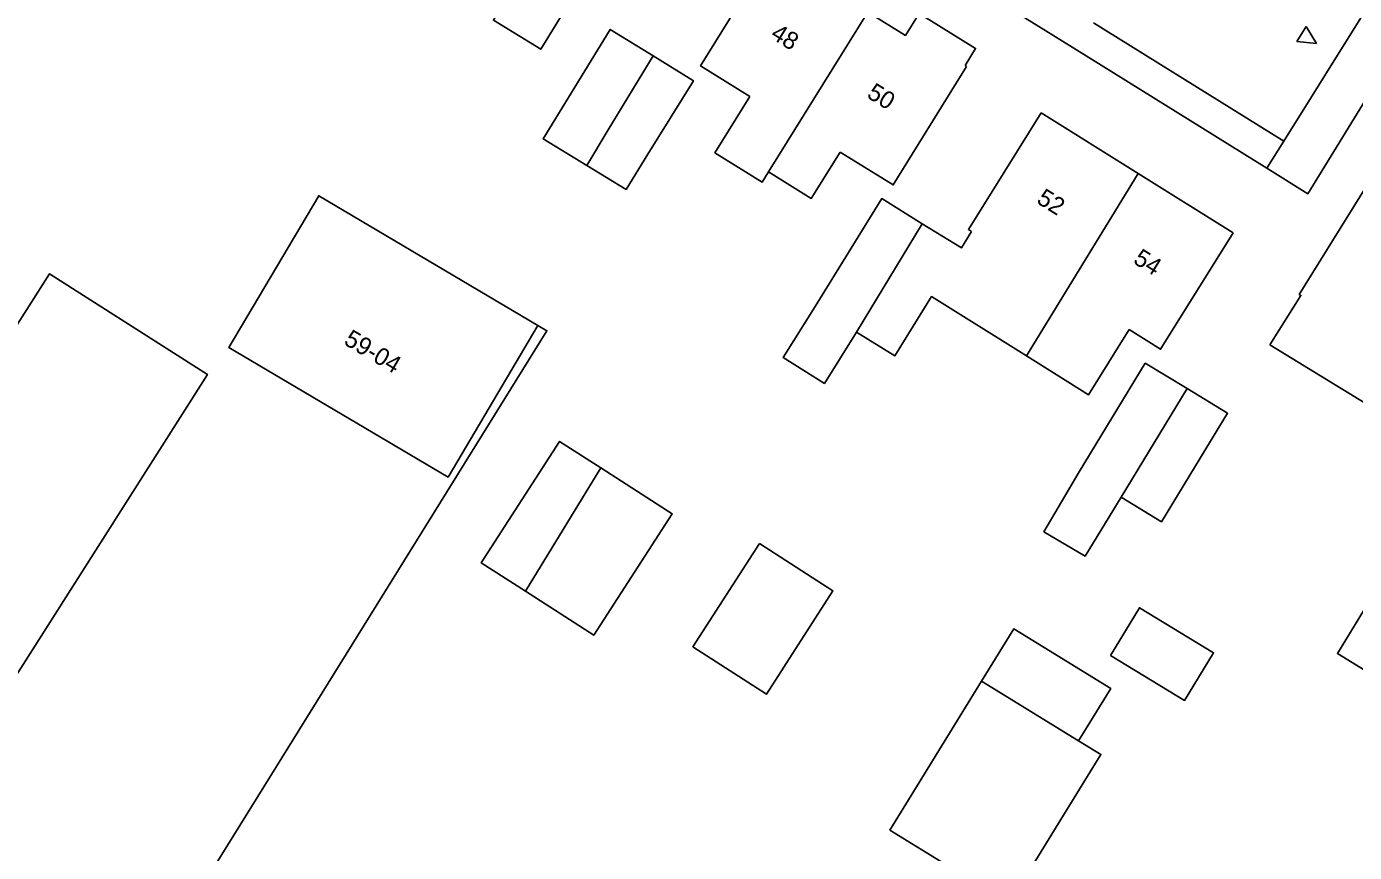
# Model space of a CAD drawing. Extents: x 136000 to 141014, y 402000 to 403500.
# Drawn here: x 138257.4 to 138333.2, y 402476.6 to 402523.7 of the extents above; entities that cross this region are included whole.
import ezdxf

# ---------------------------------------------------------------- set-up
doc = ezdxf.new("R2010")
doc.units = 0
for name, color, linetype in [('gg-afsc-muur', 7, 'Continuous'), ('gg-anno-huisnummerreeks BGT', 7, 'Continuous'), ('gg-bbg-gedigitaliseerde bebouwing', 7, 'Continuous'), ('gg-bbg-gedigitaliseerde bijgebouw', 7, 'Continuous'), ('gg-bbg-hoofdgebouw', 7, 'Continuous'), ('gg-bbg-luifel en loopbrug', 7, 'Continuous'), ('gg-bbg-tussenscheiding', 7, 'Continuous'), ('gg-knt-verharding', 7, 'Continuous'), ('gt-grn-weggrens', 7, 'Continuous'), ('gt-symb-waterafsluiter', 7, 'Continuous')]:
    doc.layers.add(name, color=color, linetype=linetype)

# ---------------------------------------------------------------- blocks, each defined once
blk = doc.blocks.new('gt0-WAFSL')
at = {"layer": 'gt-symb-waterafsluiter'}
for p, q in [((-0.5, -0.333), (0, 0.667)), ((0, 0.667), (0.5, -0.333)), ((0.5, -0.333), (-0.5, -0.333))]:
    blk.add_line(p, q, dxfattribs=at)

msp = doc.modelspace()

# ---------------------------------------------------------------- linework, layer by layer
at = {"layer": 'gg-afsc-muur'}
msp.add_lwpolyline([(138264.157, 402469.441), (138287.074, 402506.374), (138286.556, 402506.678)], dxfattribs=at)
at = {"layer": 'gg-bbg-gedigitaliseerde bebouwing'}
msp.add_line((138328.359, 402505.569), (138333.803, 402502.229), dxfattribs=at)
for points in [[(138298.673, 402519.754), (138295.854, 402521.494), (138300.03, 402528.26)], [(138286.114, 402527.523), (138284.024, 402524.105), (138286.73, 402522.45), (138288.821, 402525.871)], [(138311.03, 402521.47), (138306.853, 402514.704), (138303.825, 402516.573)], [(138298.673, 402519.754), (138296.667, 402516.54), (138299.367, 402514.855), (138299.737, 402515.449)], [(138311.33, 402512.041), (138311.146, 402512.156), (138315.29, 402518.81)], [(138303.825, 402516.573), (138302.174, 402513.928), (138299.737, 402515.449)], [(138308.513, 402512.484), (138310.746, 402511.106), (138311.33, 402512.041)], [(138326.27, 402511.97), (138322.119, 402505.32), (138320.33, 402506.435)], [(138314.457, 402504.932), (138309.028, 402508.321), (138306.945, 402504.945), (138304.75, 402506.299)], [(138320.33, 402506.435), (138318.008, 402502.716), (138314.457, 402504.932)]]:
    msp.add_lwpolyline(points, dxfattribs=at)
at = {"layer": 'gg-bbg-gedigitaliseerde bijgebouw'}
for p, q in [((138306.657, 402477.856), (138311.901, 402486.371)), ((138311.901, 402486.371), (138317.436, 402482.963))]:
    msp.add_line(p, q, dxfattribs=at)
for points in [[(138293.152, 402522.08), (138290.692, 402523.584), (138286.869, 402517.331), (138289.352, 402515.812)], [(138292.833, 402516.464), (138295.445, 402520.649), (138293.152, 402522.08)], [(138289.352, 402515.812), (138291.595, 402514.441), (138292.833, 402516.464)], [(138308.513, 402512.484), (138306.193, 402513.915), (138302.393, 402507.754), (138300.572, 402504.836), (138302.921, 402503.369), (138304.75, 402506.299)], [(138317.474, 402498.316), (138321.247, 402504.52), (138323.629, 402503.072)], [(138319.858, 402496.866), (138322.168, 402495.462), (138325.94, 402501.666), (138323.629, 402503.072)], [(138290.15, 402498.54), (138287.797, 402500.056), (138283.332, 402493.124), (138285.85, 402491.502)], [(138290.15, 402498.54), (138294.22, 402495.919), (138289.755, 402488.986), (138285.85, 402491.502)], [(138317.474, 402498.316), (138315.46, 402494.891), (138317.816, 402493.506), (138319.858, 402496.866)], [(138299.208, 402494.218), (138303.412, 402491.512), (138299.622, 402485.626), (138295.418, 402488.333), (138299.208, 402494.218)], [(138334.511, 402491.696), (138332.219, 402487.944), (138334.795, 402486.371), (138337.08, 402490.112)], [(138319.258, 402487.833), (138320.913, 402490.555), (138325.141, 402487.984), (138323.486, 402485.262), (138319.258, 402487.833)], [(138317.436, 402482.963), (138318.713, 402482.177), (138313.47, 402473.662), (138306.657, 402477.856)]]:
    msp.add_lwpolyline(points, dxfattribs=at)
at = {"layer": 'gg-bbg-hoofdgebouw'}
for p, q in [((138311.03, 402521.47), (138310.953, 402521.517)), ((138320.834, 402515.356), (138315.29, 402518.81)), ((138326.27, 402511.97), (138320.834, 402515.356))]:
    msp.add_line(p, q, dxfattribs=at)
for points in [[(138310.953, 402521.517), (138311.557, 402522.496), (138308.324, 402524.492), (138307.552, 402523.241), (138305.395, 402524.573)], [(138334.28, 402515.27), (138330.04, 402508.444), (138330.129, 402508.388), (138328.359, 402505.569)], [(138286.556, 402506.678), (138274.046, 402514.077), (138268.922, 402505.413), (138281.433, 402498.015), (138286.556, 402506.678)], [(138240.593, 402481.197), (138258.674, 402509.621), (138267.694, 402503.883), (138249.61, 402475.458), (138249.529, 402475.512)]]:
    msp.add_lwpolyline(points, dxfattribs=at)
at = {"layer": 'gg-bbg-luifel en loopbrug'}
msp.add_lwpolyline([(138311.901, 402486.371), (138313.736, 402489.351), (138319.271, 402485.944), (138317.436, 402482.963)], dxfattribs=at)
at = {"layer": 'gg-bbg-tussenscheiding'}
for p, q in [((138305.395, 402524.573), (138299.737, 402515.449)), ((138314.457, 402504.932), (138320.834, 402515.356)), ((138304.75, 402506.299), (138308.513, 402512.484)), ((138323.629, 402503.072), (138319.858, 402496.866)), ((138290.15, 402498.54), (138285.85, 402491.502))]:
    msp.add_line(p, q, dxfattribs=at)
msp.add_lwpolyline([(138293.152, 402522.08), (138290.566, 402517.85), (138289.352, 402515.812)], dxfattribs=at)
at = {"layer": 'gg-knt-verharding'}
for p, q in [((138313.011, 402525.084), (138317.322, 402522.406)), ((138329.15, 402517.19), (138333.933, 402524.85)), ((138318.279, 402523.947), (138329.15, 402517.19)), ((138317.322, 402522.406), (138328.194, 402515.651))]:
    msp.add_line(p, q, dxfattribs=at)
msp.add_lwpolyline([(138328.194, 402515.651), (138330.53, 402514.2), (138334.169, 402520.109), (138336.76, 402518.505)], dxfattribs=at)
at = {"layer": 'gt-grn-weggrens'}
msp.add_line((138329.15, 402517.19), (138328.194, 402515.651), dxfattribs=at)

# ---------------------------------------------------------------- block references
at = {"layer": 'gt-symb-waterafsluiter', "rotation": -122.00538320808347}
msp.add_blockref('gt0-WAFSL', (138330.446, 402523.137), dxfattribs=at)

# ---------------------------------------------------------------- texts
at = {"layer": 'gg-anno-huisnummerreeks BGT'}
for s, rotation, p in [('48', 328.3, (138299.787, 402523.121)), ('50', 328.3, (138305.287, 402519.726)), ('52', 328.1, (138314.98, 402513.702)), ('54', 328.1, (138320.497, 402510.265)), ('59-04', 329.4, (138275.42, 402505.636))]:
    msp.add_text(s, height=1, rotation=rotation, dxfattribs=at).set_placement(p)

doc.saveas('drawing.dxf')
